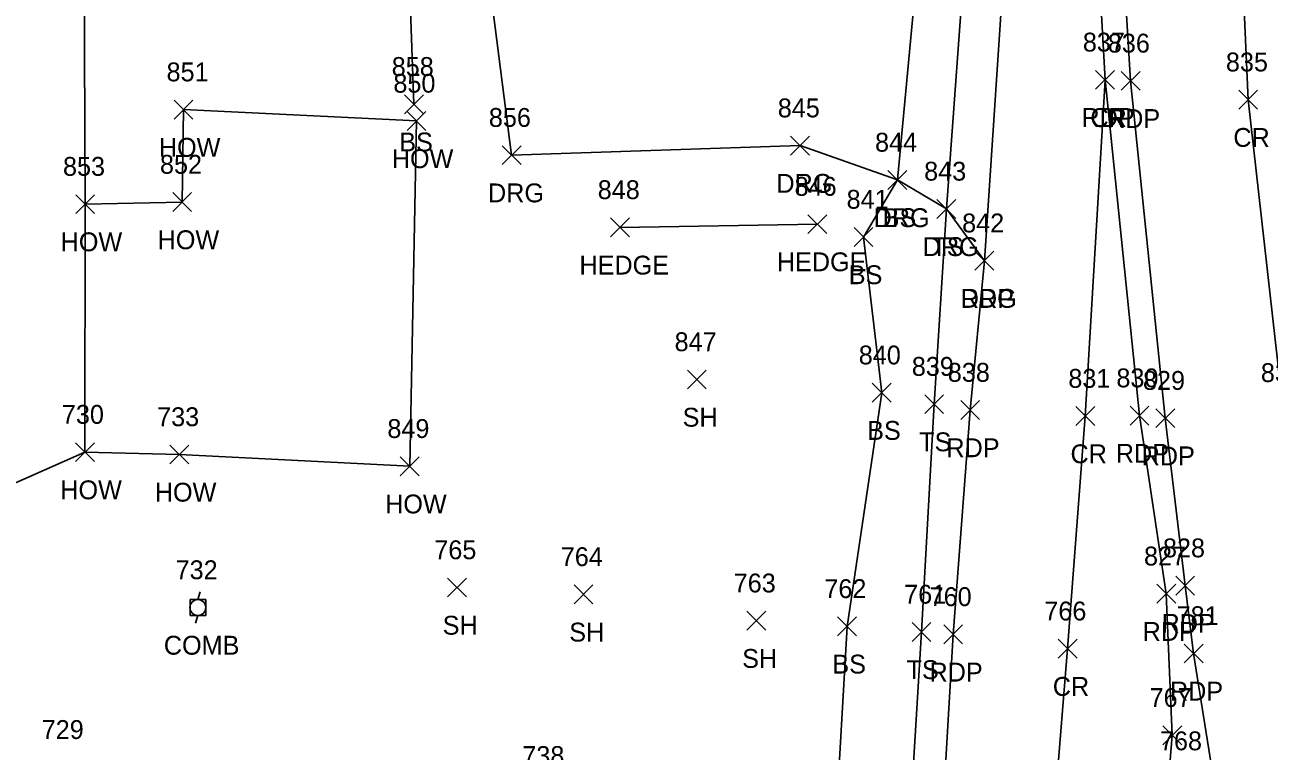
# Model space of a CAD drawing. Extents: x 1482574 to 1485769, y 580696 to 595649.
# Drawn here: x 1483568.8 to 1483700.8, y 584560.7 to 584637.7 of the extents above; entities that cross this region are included whole.
import ezdxf

# ---------------------------------------------------------------- set-up
doc = ezdxf.new("R2010")
doc.units = 0
for name, color, linetype in [('L_A', 7, 'Continuous'), ('L_I', 7, 'Continuous'), ('L_TIC', 7, 'Continuous'), ('LAHR', 7, 'Continuous'), ('LBC', 7, 'Continuous'), ('LELB', 7, 'Continuous'), ('LSOGP', 7, 'Continuous'), ('P_A', 7, 'Continuous'), ('P_I', 7, 'Continuous'), ('P_TIC', 7, 'Continuous'), ('PET', 7, 'Continuous'), ('PRC', 7, 'Continuous'), ('R_A', 7, 'Continuous'), ('R_I', 7, 'Continuous'), ('R_TIC', 7, 'Continuous'), ('RDG', 7, 'Continuous'), ('U_A', 7, 'Continuous'), ('U_I', 7, 'Continuous'), ('UP', 7, 'Continuous')]:
    doc.layers.add(name, color=color, linetype=linetype)

msp = doc.modelspace()

# ---------------------------------------------------------------- linework, layer by layer
at = {"layer": 'L_TIC'}
for points in [[(1483584.58, 584627.75), (1483586.58, 584629.75)], [(1483586.58, 584627.75), (1483584.58, 584629.75)], [(1483609.04, 584628.32), (1483611.04, 584630.32)], [(1483611.04, 584628.32), (1483609.04, 584630.32)], [(1483609.31, 584626.55), (1483611.31, 584628.55)], [(1483611.31, 584626.55), (1483609.31, 584628.55)], [(1483660.34, 584620.29), (1483662.34, 584622.29)], [(1483662.34, 584620.29), (1483660.34, 584622.29)], [(1483574.16, 584617.73), (1483576.16, 584619.73)], [(1483576.16, 584617.73), (1483574.16, 584619.73)], [(1483574.16, 584617.73), (1483576.16, 584619.73)], [(1483576.16, 584617.73), (1483574.16, 584619.73)], [(1483584.45, 584617.95), (1483586.45, 584619.95)], [(1483586.45, 584617.95), (1483584.45, 584619.95)], [(1483665.54, 584617.22), (1483667.54, 584619.22)], [(1483667.54, 584617.22), (1483665.54, 584619.22)], [(1483651.85, 584615.61), (1483653.85, 584617.61)], [(1483653.85, 584615.61), (1483651.85, 584617.61)], [(1483630.9, 584615.26), (1483632.9, 584617.26)], [(1483632.9, 584615.26), (1483630.9, 584617.26)], [(1483656.74, 584614.24), (1483658.74, 584616.24)], [(1483658.74, 584614.24), (1483656.74, 584616.24)], [(1483639.06, 584599.13), (1483641.06, 584601.13)], [(1483641.06, 584599.13), (1483639.06, 584601.13)], [(1483658.68, 584597.73), (1483660.68, 584599.73)], [(1483660.68, 584597.73), (1483658.68, 584599.73)], [(1483664.25, 584596.52), (1483666.25, 584598.52)], [(1483666.25, 584596.52), (1483664.25, 584598.52)], [(1483574.13, 584591.43), (1483576.13, 584593.43)], [(1483576.13, 584591.43), (1483574.13, 584593.43)], [(1483574.13, 584591.43), (1483576.13, 584593.43)], [(1483576.13, 584591.43), (1483574.13, 584593.43)], [(1483584.15, 584591.18), (1483586.15, 584593.18)], [(1483586.15, 584591.18), (1483584.15, 584593.18)], [(1483608.59, 584589.93), (1483610.59, 584591.93)], [(1483610.59, 584589.93), (1483608.59, 584591.93)], [(1483613.6, 584577.07), (1483615.6, 584579.07)], [(1483615.6, 584577.07), (1483613.6, 584579.07)], [(1483627.03, 584576.34), (1483629.03, 584578.34)], [(1483629.03, 584576.34), (1483627.03, 584578.34)], [(1483645.38, 584573.55), (1483647.38, 584575.55)], [(1483647.38, 584573.55), (1483645.38, 584575.55)], [(1483655, 584572.95), (1483657, 584574.95)], [(1483657, 584572.95), (1483655, 584574.95)], [(1483662.9, 584572.36), (1483664.9, 584574.36)], [(1483664.9, 584572.36), (1483662.9, 584574.36)]]:
    msp.add_lwpolyline(points, dxfattribs=at)
at = {"layer": 'LAHR'}
msp.add_lwpolyline([(1483652.85, 584616.61), (1483631.9, 584616.26)], dxfattribs=at)
at = {"layer": 'LBC'}
for points in [[(1483575.13, 584592.43), (1483585.15, 584592.18), (1483609.59, 584590.93), (1483610.31, 584627.55), (1483585.58, 584628.75), (1483585.45, 584618.95), (1483575.16, 584618.73)], [(1483575.13, 584592.43), (1483575.16, 584618.73)]]:
    msp.add_lwpolyline(points, dxfattribs=at)
at = {"layer": 'LELB'}
for points in [[(1483653.84, 584485.66), (1483655.16, 584497.25), (1483655.54, 584508.04), (1483660.89, 584522.88), (1483662.01, 584542.56), (1483663.9, 584573.36), (1483665.25, 584597.52), (1483666.54, 584618.22), (1483668.72, 584647.82), (1483669.84, 584670.1), (1483667.83, 584694.48), (1483670.14, 584711.27), (1483671.07, 584740.83), (1483670.56, 584792.73), (1483669.11, 584848.72), (1483666.77, 584902.21), (1483663.28, 584933.66), (1483662.05, 584942.07), (1483660.7, 584971.14), (1483662.19, 585003.59), (1483659.13, 585033.61), (1483657, 585045.7), (1483655.66, 585050.89), (1483655.43, 585083.72)], [(1483654.46, 584522.1), (1483653.65, 584530.37), (1483654.1, 584540.8), (1483656, 584573.95), (1483659.68, 584598.73), (1483657.74, 584615.24), (1483661.34, 584621.29), (1483663.71, 584646.62), (1483665.98, 584670.36), (1483664.81, 584694.19), (1483667, 584709.77), (1483667.88, 584716.64), (1483667.38, 584741.41), (1483668.7, 584792.15), (1483665.36, 584854.01), (1483663.91, 584902.17), (1483659.38, 584934.36), (1483656.14, 584945.72), (1483655.04, 584963.71), (1483656.17, 584970.54), (1483658.83, 585003.13), (1483656.92, 585033.59), (1483650.5, 585052.36), (1483650.21, 585078.55)], [(1483610.04, 584629.32), (1483609.43, 584646.28), (1483605.06, 584662.73), (1483601.74, 584679.59), (1483603.48, 584697.36), (1483628.88, 584695.71), (1483641.74, 584698.93), (1483651.6, 584709.17), (1483667.88, 584716.64)]]:
    msp.add_lwpolyline(points, dxfattribs=at)
at = {"layer": 'LSOGP'}
msp.add_lwpolyline([(1483388.16, 584341.61), (1483433.71, 584354.46), (1483482.76, 584376.06), (1483527.86, 584391.3), (1483563.77, 584397.36), (1483558.98, 584416.01), (1483534.08, 584453.69), (1483537.53, 584474.23), (1483553.99, 584506.33), (1483557.39, 584515.17), (1483559.05, 584522.12), (1483560.44, 584528.98), (1483561.86, 584530.76), (1483561.55, 584544.3), (1483564.3, 584587.66), (1483575.13, 584592.43), (1483575.16, 584618.73), (1483575, 584651.74), (1483601.74, 584679.59), (1483603.48, 584697.36), (1483598.5, 584707.5), (1483599.84, 584739.53), (1483601.86, 584774.6)], dxfattribs=at)
at = {"layer": 'P_TIC'}
for points in [[(1483682.38, 584630.91), (1483684.38, 584632.91)], [(1483684.38, 584630.91), (1483682.38, 584632.91)], [(1483682.38, 584630.91), (1483684.38, 584632.91)], [(1483684.38, 584630.91), (1483682.38, 584632.91)], [(1483685.09, 584630.8), (1483687.09, 584632.8)], [(1483687.09, 584630.8), (1483685.09, 584632.8)], [(1483697.56, 584628.8), (1483699.56, 584630.8)], [(1483699.56, 584628.8), (1483697.56, 584630.8)], [(1483669.57, 584611.73), (1483671.57, 584613.73)], [(1483671.57, 584611.73), (1483669.57, 584613.73)], [(1483668.06, 584595.89), (1483670.06, 584597.89)], [(1483670.06, 584595.89), (1483668.06, 584597.89)], [(1483680.28, 584595.25), (1483682.28, 584597.25)], [(1483682.28, 584595.25), (1483680.28, 584597.25)], [(1483686.03, 584595.3), (1483688.03, 584597.3)], [(1483688.03, 584595.3), (1483686.03, 584597.3)], [(1483688.77, 584595.03), (1483690.77, 584597.03)], [(1483690.77, 584595.03), (1483688.77, 584597.03)], [(1483690.88, 584577.27), (1483692.88, 584579.27)], [(1483692.88, 584577.27), (1483690.88, 584579.27)], [(1483688.87, 584576.41), (1483690.87, 584578.41)], [(1483690.87, 584576.41), (1483688.87, 584578.41)], [(1483666.26, 584572.1), (1483668.26, 584574.1)], [(1483668.26, 584572.1), (1483666.26, 584574.1)], [(1483678.4, 584570.58), (1483680.4, 584572.58)], [(1483680.4, 584570.58), (1483678.4, 584572.58)], [(1483691.77, 584570.08), (1483693.77, 584572.08)], [(1483693.77, 584570.08), (1483691.77, 584572.08)], [(1483689.51, 584561.4), (1483691.51, 584563.4)], [(1483691.51, 584561.4), (1483689.51, 584563.4)]]:
    msp.add_lwpolyline(points, dxfattribs=at)
at = {"layer": 'PET'}
for points in [[(1483696.06, 584466.38), (1483697.12, 584483.5), (1483698.01, 584513.55), (1483697.99, 584538.32), (1483692.77, 584571.08), (1483691.88, 584578.27), (1483689.77, 584596.03), (1483686.09, 584631.8), (1483683.96, 584666.86), (1483683.24, 584704.06), (1483683.21, 584748.18), (1483682.28, 584793.9), (1483680.78, 584850.65), (1483678.8, 584902.92), (1483672.32, 584970.6), (1483669.68, 585004.19), (1483663.9, 585069.16), (1483661.29, 585125.32), (1483656.93, 585178.04), (1483653.35, 585225.15), (1483650.72, 585274.26)], [(1483647.15, 584246.07), (1483652.12, 584273.97), (1483655.81, 584298.41), (1483662.08, 584336.28), (1483668.63, 584381.65), (1483673.21, 584417.17), (1483676.95, 584449.39), (1483685.13, 584506.85), (1483688.62, 584539.16), (1483690.51, 584562.4), (1483689.87, 584577.41), (1483687.03, 584596.3), (1483683.38, 584631.91), (1483681.39, 584667.04), (1483680.1, 584704.07), (1483680.2, 584748.58), (1483679.79, 584793.53), (1483679.21, 584850.64), (1483677.2, 584902.59), (1483672.32, 584970.6)], [(1483625.23, 584246.59), (1483629.42, 584277.16), (1483633.34, 584303.63), (1483639.02, 584342.71), (1483643.26, 584374.14), (1483646.08, 584395.52), (1483650.14, 584421.13), (1483655.75, 584460.7), (1483661.86, 584509.33), (1483665.45, 584542.26), (1483667.26, 584573.1), (1483669.06, 584596.89), (1483670.57, 584612.73), (1483672.96, 584648.44), (1483672.48, 584670.45), (1483673.4, 584692.09), (1483673.15, 584713.73), (1483673.74, 584740.34), (1483672.92, 584793.11)]]:
    msp.add_lwpolyline(points, dxfattribs=at)
at = {"layer": 'PRC'}
for points in [[(1483707.95, 584464.66), (1483709.57, 584481.33), (1483711.02, 584513.1), (1483710.87, 584539.52), (1483705.8, 584571.84), (1483702.27, 584596.86), (1483698.56, 584629.8), (1483696.99, 584664.79), (1483696.35, 584703.62), (1483696.11, 584746.95), (1483694.97, 584793.9), (1483693.55, 584850.21), (1483691.78, 584903.16), (1483687.15, 584966.03), (1483684.73, 584995.28), (1483678.25, 585070.79), (1483674.34, 585126.27), (1483669.53, 585178.97), (1483666.46, 585226.52), (1483663.26, 585274.78)], [(1483620.6, 584139.06), (1483622.76, 584151.25), (1483629.8, 584198.38), (1483635.34, 584238.33), (1483640.98, 584275.02), (1483645.1, 584300.76), (1483651.33, 584343.69), (1483657.04, 584382.59), (1483662.41, 584419.09), (1483666.56, 584457.85), (1483673.34, 584508.06), (1483676.92, 584541.04), (1483679.4, 584571.58), (1483681.28, 584596.25), (1483683.38, 584631.91)]]:
    msp.add_lwpolyline(points, dxfattribs=at)
at = {"layer": 'R_TIC'}
for points in [[(1483650.01, 584623.93), (1483652.01, 584625.93)], [(1483652.01, 584623.93), (1483650.01, 584625.93)], [(1483619.41, 584622.92), (1483621.41, 584624.92)], [(1483621.41, 584622.92), (1483619.41, 584624.92)], [(1483660.34, 584620.29), (1483662.34, 584622.29)], [(1483662.34, 584620.29), (1483660.34, 584622.29)], [(1483665.54, 584617.22), (1483667.54, 584619.22)], [(1483667.54, 584617.22), (1483665.54, 584619.22)], [(1483669.57, 584611.73), (1483671.57, 584613.73)], [(1483671.57, 584611.73), (1483669.57, 584613.73)]]:
    msp.add_lwpolyline(points, dxfattribs=at)
at = {"layer": 'RDG'}
msp.add_lwpolyline([(1483670.57, 584612.73), (1483666.54, 584618.22), (1483661.34, 584621.29), (1483651.01, 584624.93), (1483620.41, 584623.92), (1483617.87, 584643.56), (1483630.72, 584645.5), (1483631.54, 584665.65), (1483635.42, 584680.21), (1483630.05, 584681.03), (1483630.99, 584690.24), (1483639.67, 584689.1), (1483644.45, 584695.15), (1483654.25, 584704.07), (1483667, 584709.77), (1483670.14, 584711.27), (1483673.15, 584713.73)], dxfattribs=at)
at = {"layer": 'UP'}
for p, q in [((1483586.28, 584575.12), (1483586.28, 584576.79)), ((1483586.28, 584576.79), (1483587.95, 584576.79)), ((1483587.36, 584577.62), (1483587.11, 584576.79)), ((1483587.95, 584576.79), (1483587.95, 584575.12)), ((1483587.95, 584575.12), (1483586.28, 584575.12)), ((1483586.86, 584574.29), (1483587.11, 584575.12)), ((1483587.11, 584575.95), (1483587.11, 584575.95))]:
    msp.add_line(p, q, dxfattribs=at)
msp.add_circle((1483587.11, 584575.95), 0.833, dxfattribs=at)

# ---------------------------------------------------------------- texts
at = {"layer": 'L_A'}
for s, p in [('HOW', (1483582.97, 584623.75)), ('BS', (1483608.48, 584624.32)), ('HOW', (1483607.69, 584622.55)), ('BS', (1483659.78, 584616.29)), ('HOW', (1483572.55, 584613.73)), ('HOW', (1483572.55, 584613.73)), ('HOW', (1483582.84, 584613.95)), ('TS', (1483664.95, 584613.22)), ('HEDGE', (1483648.55, 584611.61)), ('HEDGE', (1483627.6, 584611.26)), ('BS', (1483656.18, 584610.24)), ('SH', (1483638.55, 584595.13)), ('BS', (1483658.13, 584593.73)), ('TS', (1483663.65, 584592.52)), ('HOW', (1483572.51, 584587.43)), ('HOW', (1483572.51, 584587.43)), ('HOW', (1483582.54, 584587.18)), ('HOW', (1483606.98, 584585.93)), ('SH', (1483613.09, 584573.07)), ('SH', (1483626.52, 584572.34)), ('SH', (1483644.87, 584569.55)), ('BS', (1483654.44, 584568.95)), ('TS', (1483662.31, 584568.36))]:
    msp.add_text(s, height=2, dxfattribs=at).set_placement(p)
at = {"layer": 'L_I'}
for s, p in [('851', (1483583.79, 584631.75)), ('858', (1483607.68, 584632.32)), ('850', (1483607.86, 584630.55)), ('844', (1483658.97, 584624.29)), ('852', (1483583.09, 584621.95)), ('853', (1483572.8, 584621.73)), ('853', (1483572.8, 584621.73)), ('843', (1483664.18, 584621.22)), ('846', (1483650.43, 584619.61)), ('848', (1483629.54, 584619.26)), ('841', (1483655.95, 584618.24)), ('847', (1483637.7, 584603.13)), ('840', (1483657.24, 584601.73)), ('839', (1483662.87, 584600.52)), ('730', (1483572.68, 584595.43)), ('730', (1483572.68, 584595.43)), ('733', (1483582.79, 584595.18)), ('849', (1483607.22, 584593.93)), ('765', (1483612.2, 584581.07)), ('764', (1483625.62, 584580.34)), ('763', (1483643.97, 584577.55)), ('762', (1483653.59, 584576.95)), ('761', (1483662.06, 584576.36)), ('729', (1483570.54, 584562.01)), ('768', (1483689.2, 584560.81)), ('768', (1483689.2, 584560.81)), ('738', (1483621.54, 584559.25))]:
    msp.add_text(s, height=2, dxfattribs=at).set_placement(p)
at = {"layer": 'P_A'}
for s, p in [('RDP', (1483680.87, 584626.91)), ('CR', (1483681.82, 584626.91)), ('RDP', (1483683.58, 584626.8)), ('CR', (1483696.99, 584624.8)), ('RDP', (1483668.06, 584607.73)), ('RDP', (1483666.54, 584591.89)), ('CR', (1483679.71, 584591.25)), ('RDP', (1483684.52, 584591.3)), ('RDP', (1483687.26, 584591.03)), ('RDP', (1483689.37, 584573.27)), ('RDP', (1483687.36, 584572.41)), ('RDP', (1483664.75, 584568.1)), ('CR', (1483677.83, 584566.58)), ('RDP', (1483690.26, 584566.08))]:
    msp.add_text(s, height=2, dxfattribs=at).set_placement(p)
at = {"layer": 'P_I'}
for s, p in [('837', (1483681.02, 584634.91)), ('837', (1483681.02, 584634.91)), ('836', (1483683.67, 584634.8)), ('835', (1483696.2, 584632.8)), ('842', (1483668.21, 584615.73)), ('838', (1483666.69, 584599.89)), ('832', (1483699.91, 584599.86)), ('831', (1483679.48, 584599.25)), ('830', (1483684.58, 584599.3)), ('829', (1483687.4, 584599.03)), ('828', (1483689.52, 584581.27)), ('827', (1483687.51, 584580.41)), ('760', (1483664.76, 584576.1)), ('766', (1483676.93, 584574.58)), ('781', (1483690.97, 584574.08)), ('767', (1483688.1, 584565.4))]:
    msp.add_text(s, height=2, dxfattribs=at).set_placement(p)
at = {"layer": 'R_A'}
for p in [(1483648.5, 584619.93), (1483617.9, 584618.92), (1483658.82, 584616.29), (1483664.03, 584613.22), (1483668.06, 584607.73)]:
    msp.add_text('DRG', height=2, dxfattribs=at).set_placement(p)
at = {"layer": 'R_I'}
for s, p in [('845', (1483648.65, 584627.93)), ('856', (1483617.99, 584626.92)), ('844', (1483658.97, 584624.29)), ('843', (1483664.18, 584621.22)), ('842', (1483668.21, 584615.73))]:
    msp.add_text(s, height=2, dxfattribs=at).set_placement(p)
at = {"layer": 'U_A'}
msp.add_text('COMB', height=2, dxfattribs=at).set_placement((1483583.5, 584570.95))
at = {"layer": 'U_I'}
msp.add_text('732', height=2, dxfattribs=at).set_placement((1483584.75, 584578.95))

doc.saveas('drawing.dxf')
